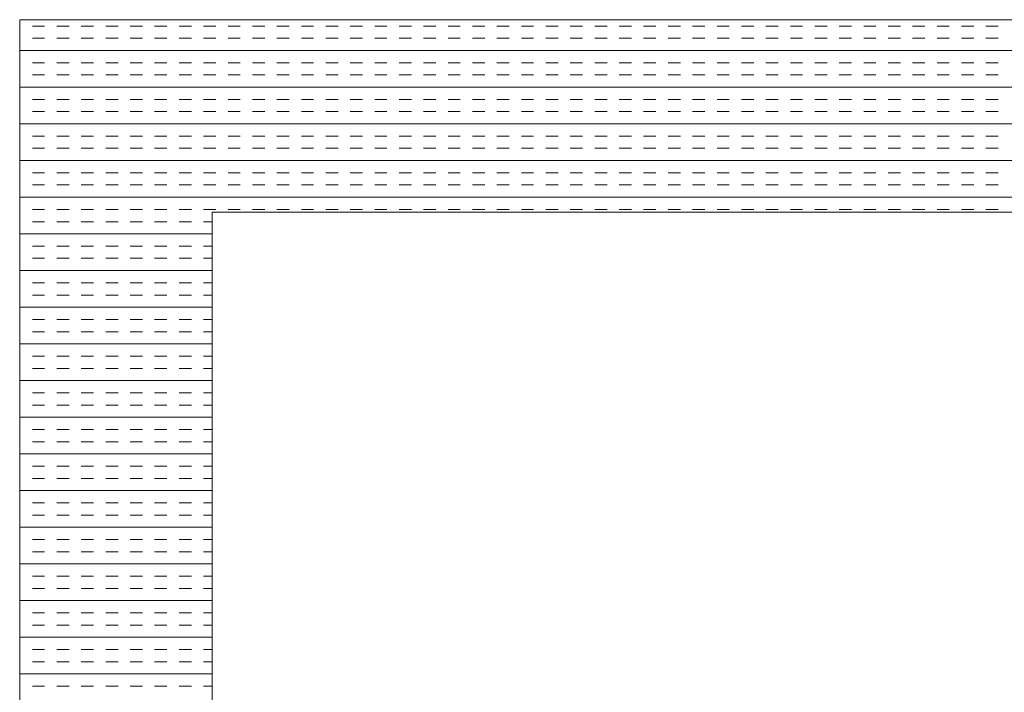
# Model space of a CAD drawing. Extents: x 3940905 to 4145695, y 925352 to 1109797.
# Tile 603 of 656: x 4013860 to 4014116, y 1100477 to 1100652. Entities that reach past the tile are written whole.
import ezdxf

# ---------------------------------------------------------------- set-up
doc = ezdxf.new("R2010")
doc.units = 0
doc.header["$LTSCALE"] = 750
doc.header["$MEASUREMENT"] = 0
doc.layers.add('CKD Equipments', color=252, linetype='CONTINUOUS', lineweight=0)

msp = doc.modelspace()

# ---------------------------------------------------------------- linework, layer by layer
at = {"layer": 'CKD Equipments'}
for p, q in [((4013860.36, 1100651.64), (4013860.36, 1099951.64)), ((4014678.36, 1100651.64), (4013860.36, 1100651.64)), ((4013910.36, 1100601.64), (4013910.36, 1100001.64)), ((4014628.36, 1100601.64), (4013910.36, 1100601.64))]:
    msp.add_line(p, q, dxfattribs=at)
at = {"layer": 'CKD Equipments', "color": 4, "linetype": 'Continuous'}
for p, q in [((4013860.49, 1100649.98), (4013860.36, 1100649.98)), ((4013866.84, 1100649.98), (4013863.66, 1100649.98)), ((4013873.19, 1100649.98), (4013870.01, 1100649.98)), ((4013879.54, 1100649.98), (4013876.36, 1100649.98)), ((4013885.89, 1100649.98), (4013882.71, 1100649.98)), ((4013892.24, 1100649.98), (4013889.06, 1100649.98)), ((4013898.59, 1100649.98), (4013895.41, 1100649.98)), ((4013904.94, 1100649.98), (4013901.76, 1100649.98)), ((4013911.29, 1100649.98), (4013908.11, 1100649.98)), ((4013917.64, 1100649.98), (4013914.46, 1100649.98)), ((4013923.99, 1100649.98), (4013920.81, 1100649.98)), ((4013930.34, 1100649.98), (4013927.16, 1100649.98)), ((4013936.69, 1100649.98), (4013933.51, 1100649.98)), ((4013943.04, 1100649.98), (4013939.86, 1100649.98)), ((4013949.39, 1100649.98), (4013946.21, 1100649.98)), ((4013955.74, 1100649.98), (4013952.56, 1100649.98)), ((4013962.09, 1100649.98), (4013958.91, 1100649.98)), ((4013968.44, 1100649.98), (4013965.26, 1100649.98)), ((4013974.79, 1100649.98), (4013971.61, 1100649.98)), ((4013981.14, 1100649.98), (4013977.96, 1100649.98)), ((4013987.49, 1100649.98), (4013984.31, 1100649.98)), ((4013993.84, 1100649.98), (4013990.66, 1100649.98)), ((4014000.19, 1100649.98), (4013997.01, 1100649.98)), ((4014006.54, 1100649.98), (4014003.36, 1100649.98)), ((4014012.89, 1100649.98), (4014009.71, 1100649.98)), ((4014019.24, 1100649.98), (4014016.06, 1100649.98)), ((4014025.59, 1100649.98), (4014022.41, 1100649.98)), ((4014031.94, 1100649.98), (4014028.76, 1100649.98)), ((4014038.29, 1100649.98), (4014035.11, 1100649.98)), ((4014044.64, 1100649.98), (4014041.46, 1100649.98)), ((4014050.99, 1100649.98), (4014047.81, 1100649.98)), ((4014057.34, 1100649.98), (4014054.16, 1100649.98)), ((4014063.69, 1100649.98), (4014060.51, 1100649.98)), ((4014070.04, 1100649.98), (4014066.86, 1100649.98)), ((4014076.39, 1100649.98), (4014073.21, 1100649.98)), ((4014082.74, 1100649.98), (4014079.56, 1100649.98)), ((4014089.09, 1100649.98), (4014085.91, 1100649.98)), ((4014095.44, 1100649.98), (4014092.26, 1100649.98)), ((4014101.79, 1100649.98), (4014098.61, 1100649.98)), ((4014108.14, 1100649.98), (4014104.96, 1100649.98)), ((4014114.49, 1100649.98), (4014111.31, 1100649.98)), ((4013860.49, 1100646.81), (4013860.36, 1100646.81)), ((4013866.84, 1100646.81), (4013863.66, 1100646.81)), ((4013873.19, 1100646.81), (4013870.01, 1100646.81)), ((4013879.54, 1100646.81), (4013876.36, 1100646.81)), ((4013885.89, 1100646.81), (4013882.71, 1100646.81)), ((4013892.24, 1100646.81), (4013889.06, 1100646.81)), ((4013898.59, 1100646.81), (4013895.41, 1100646.81)), ((4013904.94, 1100646.81), (4013901.76, 1100646.81)), ((4013911.29, 1100646.81), (4013908.11, 1100646.81)), ((4013917.64, 1100646.81), (4013914.46, 1100646.81)), ((4013923.99, 1100646.81), (4013920.81, 1100646.81)), ((4013930.34, 1100646.81), (4013927.16, 1100646.81)), ((4013936.69, 1100646.81), (4013933.51, 1100646.81)), ((4013943.04, 1100646.81), (4013939.86, 1100646.81)), ((4013949.39, 1100646.81), (4013946.21, 1100646.81)), ((4013955.74, 1100646.81), (4013952.56, 1100646.81)), ((4013962.09, 1100646.81), (4013958.91, 1100646.81)), ((4013968.44, 1100646.81), (4013965.26, 1100646.81)), ((4013974.79, 1100646.81), (4013971.61, 1100646.81)), ((4013981.14, 1100646.81), (4013977.96, 1100646.81)), ((4013987.49, 1100646.81), (4013984.31, 1100646.81)), ((4013993.84, 1100646.81), (4013990.66, 1100646.81)), ((4014000.19, 1100646.81), (4013997.01, 1100646.81)), ((4014006.54, 1100646.81), (4014003.36, 1100646.81)), ((4014012.89, 1100646.81), (4014009.71, 1100646.81)), ((4014019.24, 1100646.81), (4014016.06, 1100646.81)), ((4014025.59, 1100646.81), (4014022.41, 1100646.81)), ((4014031.94, 1100646.81), (4014028.76, 1100646.81)), ((4014038.29, 1100646.81), (4014035.11, 1100646.81)), ((4014044.64, 1100646.81), (4014041.46, 1100646.81)), ((4014050.99, 1100646.81), (4014047.81, 1100646.81)), ((4014057.34, 1100646.81), (4014054.16, 1100646.81)), ((4014063.69, 1100646.81), (4014060.51, 1100646.81)), ((4014070.04, 1100646.81), (4014066.86, 1100646.81)), ((4014076.39, 1100646.81), (4014073.21, 1100646.81)), ((4014082.74, 1100646.81), (4014079.56, 1100646.81)), ((4014089.09, 1100646.81), (4014085.91, 1100646.81)), ((4014095.44, 1100646.81), (4014092.26, 1100646.81)), ((4014101.79, 1100646.81), (4014098.61, 1100646.81)), ((4014108.14, 1100646.81), (4014104.96, 1100646.81)), ((4014114.49, 1100646.81), (4014111.31, 1100646.81)), ((4014678.36, 1100643.63), (4013860.36, 1100643.63)), ((4013860.49, 1100640.46), (4013860.36, 1100640.46)), ((4013866.84, 1100640.46), (4013863.66, 1100640.46)), ((4013873.19, 1100640.46), (4013870.01, 1100640.46)), ((4013879.54, 1100640.46), (4013876.36, 1100640.46)), ((4013885.89, 1100640.46), (4013882.71, 1100640.46)), ((4013892.24, 1100640.46), (4013889.06, 1100640.46)), ((4013898.59, 1100640.46), (4013895.41, 1100640.46)), ((4013904.94, 1100640.46), (4013901.76, 1100640.46)), ((4013911.29, 1100640.46), (4013908.11, 1100640.46)), ((4013917.64, 1100640.46), (4013914.46, 1100640.46)), ((4013923.99, 1100640.46), (4013920.81, 1100640.46)), ((4013930.34, 1100640.46), (4013927.16, 1100640.46)), ((4013936.69, 1100640.46), (4013933.51, 1100640.46)), ((4013943.04, 1100640.46), (4013939.86, 1100640.46)), ((4013949.39, 1100640.46), (4013946.21, 1100640.46)), ((4013955.74, 1100640.46), (4013952.56, 1100640.46)), ((4013962.09, 1100640.46), (4013958.91, 1100640.46)), ((4013968.44, 1100640.46), (4013965.26, 1100640.46)), ((4013974.79, 1100640.46), (4013971.61, 1100640.46)), ((4013981.14, 1100640.46), (4013977.96, 1100640.46)), ((4013987.49, 1100640.46), (4013984.31, 1100640.46)), ((4013993.84, 1100640.46), (4013990.66, 1100640.46)), ((4014000.19, 1100640.46), (4013997.01, 1100640.46)), ((4014006.54, 1100640.46), (4014003.36, 1100640.46)), ((4014012.89, 1100640.46), (4014009.71, 1100640.46)), ((4014019.24, 1100640.46), (4014016.06, 1100640.46)), ((4014025.59, 1100640.46), (4014022.41, 1100640.46)), ((4014031.94, 1100640.46), (4014028.76, 1100640.46)), ((4014038.29, 1100640.46), (4014035.11, 1100640.46)), ((4014044.64, 1100640.46), (4014041.46, 1100640.46)), ((4014050.99, 1100640.46), (4014047.81, 1100640.46)), ((4014057.34, 1100640.46), (4014054.16, 1100640.46)), ((4014063.69, 1100640.46), (4014060.51, 1100640.46)), ((4014070.04, 1100640.46), (4014066.86, 1100640.46)), ((4014076.39, 1100640.46), (4014073.21, 1100640.46)), ((4014082.74, 1100640.46), (4014079.56, 1100640.46)), ((4014089.09, 1100640.46), (4014085.91, 1100640.46)), ((4014095.44, 1100640.46), (4014092.26, 1100640.46)), ((4014101.79, 1100640.46), (4014098.61, 1100640.46)), ((4014108.14, 1100640.46), (4014104.96, 1100640.46)), ((4014114.49, 1100640.46), (4014111.31, 1100640.46)), ((4013860.49, 1100637.28), (4013860.36, 1100637.28)), ((4013866.84, 1100637.28), (4013863.66, 1100637.28)), ((4013873.19, 1100637.28), (4013870.01, 1100637.28)), ((4013879.54, 1100637.28), (4013876.36, 1100637.28)), ((4013885.89, 1100637.28), (4013882.71, 1100637.28)), ((4013892.24, 1100637.28), (4013889.06, 1100637.28)), ((4013898.59, 1100637.28), (4013895.41, 1100637.28)), ((4013904.94, 1100637.28), (4013901.76, 1100637.28)), ((4013911.29, 1100637.28), (4013908.11, 1100637.28)), ((4013917.64, 1100637.28), (4013914.46, 1100637.28)), ((4013923.99, 1100637.28), (4013920.81, 1100637.28)), ((4013930.34, 1100637.28), (4013927.16, 1100637.28)), ((4013936.69, 1100637.28), (4013933.51, 1100637.28)), ((4013943.04, 1100637.28), (4013939.86, 1100637.28)), ((4013949.39, 1100637.28), (4013946.21, 1100637.28)), ((4013955.74, 1100637.28), (4013952.56, 1100637.28)), ((4013962.09, 1100637.28), (4013958.91, 1100637.28)), ((4013968.44, 1100637.28), (4013965.26, 1100637.28)), ((4013974.79, 1100637.28), (4013971.61, 1100637.28)), ((4013981.14, 1100637.28), (4013977.96, 1100637.28)), ((4013987.49, 1100637.28), (4013984.31, 1100637.28)), ((4013993.84, 1100637.28), (4013990.66, 1100637.28)), ((4014000.19, 1100637.28), (4013997.01, 1100637.28)), ((4014006.54, 1100637.28), (4014003.36, 1100637.28)), ((4014012.89, 1100637.28), (4014009.71, 1100637.28)), ((4014019.24, 1100637.28), (4014016.06, 1100637.28)), ((4014025.59, 1100637.28), (4014022.41, 1100637.28)), ((4014031.94, 1100637.28), (4014028.76, 1100637.28)), ((4014038.29, 1100637.28), (4014035.11, 1100637.28)), ((4014044.64, 1100637.28), (4014041.46, 1100637.28)), ((4014050.99, 1100637.28), (4014047.81, 1100637.28)), ((4014057.34, 1100637.28), (4014054.16, 1100637.28)), ((4014063.69, 1100637.28), (4014060.51, 1100637.28)), ((4014070.04, 1100637.28), (4014066.86, 1100637.28)), ((4014076.39, 1100637.28), (4014073.21, 1100637.28)), ((4014082.74, 1100637.28), (4014079.56, 1100637.28)), ((4014089.09, 1100637.28), (4014085.91, 1100637.28)), ((4014095.44, 1100637.28), (4014092.26, 1100637.28)), ((4014101.79, 1100637.28), (4014098.61, 1100637.28)), ((4014108.14, 1100637.28), (4014104.96, 1100637.28)), ((4014114.49, 1100637.28), (4014111.31, 1100637.28)), ((4014678.36, 1100634.11), (4013860.36, 1100634.11)), ((4013860.49, 1100630.93), (4013860.36, 1100630.93)), ((4013866.84, 1100630.93), (4013863.66, 1100630.93)), ((4013873.19, 1100630.93), (4013870.01, 1100630.93)), ((4013879.54, 1100630.93), (4013876.36, 1100630.93)), ((4013885.89, 1100630.93), (4013882.71, 1100630.93)), ((4013892.24, 1100630.93), (4013889.06, 1100630.93)), ((4013898.59, 1100630.93), (4013895.41, 1100630.93)), ((4013904.94, 1100630.93), (4013901.76, 1100630.93)), ((4013911.29, 1100630.93), (4013908.11, 1100630.93)), ((4013917.64, 1100630.93), (4013914.46, 1100630.93)), ((4013923.99, 1100630.93), (4013920.81, 1100630.93)), ((4013930.34, 1100630.93), (4013927.16, 1100630.93)), ((4013936.69, 1100630.93), (4013933.51, 1100630.93)), ((4013943.04, 1100630.93), (4013939.86, 1100630.93)), ((4013949.39, 1100630.93), (4013946.21, 1100630.93)), ((4013955.74, 1100630.93), (4013952.56, 1100630.93)), ((4013962.09, 1100630.93), (4013958.91, 1100630.93)), ((4013968.44, 1100630.93), (4013965.26, 1100630.93)), ((4013974.79, 1100630.93), (4013971.61, 1100630.93)), ((4013981.14, 1100630.93), (4013977.96, 1100630.93)), ((4013987.49, 1100630.93), (4013984.31, 1100630.93)), ((4013993.84, 1100630.93), (4013990.66, 1100630.93)), ((4014000.19, 1100630.93), (4013997.01, 1100630.93)), ((4014006.54, 1100630.93), (4014003.36, 1100630.93)), ((4014012.89, 1100630.93), (4014009.71, 1100630.93)), ((4014019.24, 1100630.93), (4014016.06, 1100630.93)), ((4014025.59, 1100630.93), (4014022.41, 1100630.93)), ((4014031.94, 1100630.93), (4014028.76, 1100630.93)), ((4014038.29, 1100630.93), (4014035.11, 1100630.93)), ((4014044.64, 1100630.93), (4014041.46, 1100630.93)), ((4014050.99, 1100630.93), (4014047.81, 1100630.93)), ((4014057.34, 1100630.93), (4014054.16, 1100630.93)), ((4014063.69, 1100630.93), (4014060.51, 1100630.93)), ((4014070.04, 1100630.93), (4014066.86, 1100630.93)), ((4014076.39, 1100630.93), (4014073.21, 1100630.93)), ((4014082.74, 1100630.93), (4014079.56, 1100630.93)), ((4014089.09, 1100630.93), (4014085.91, 1100630.93)), ((4014095.44, 1100630.93), (4014092.26, 1100630.93)), ((4014101.79, 1100630.93), (4014098.61, 1100630.93)), ((4014108.14, 1100630.93), (4014104.96, 1100630.93)), ((4014114.49, 1100630.93), (4014111.31, 1100630.93)), ((4013860.49, 1100627.76), (4013860.36, 1100627.76)), ((4013866.84, 1100627.76), (4013863.66, 1100627.76)), ((4013873.19, 1100627.76), (4013870.01, 1100627.76)), ((4013879.54, 1100627.76), (4013876.36, 1100627.76)), ((4013885.89, 1100627.76), (4013882.71, 1100627.76)), ((4013892.24, 1100627.76), (4013889.06, 1100627.76)), ((4013898.59, 1100627.76), (4013895.41, 1100627.76)), ((4013904.94, 1100627.76), (4013901.76, 1100627.76)), ((4013911.29, 1100627.76), (4013908.11, 1100627.76)), ((4013917.64, 1100627.76), (4013914.46, 1100627.76)), ((4013923.99, 1100627.76), (4013920.81, 1100627.76)), ((4013930.34, 1100627.76), (4013927.16, 1100627.76)), ((4013936.69, 1100627.76), (4013933.51, 1100627.76)), ((4013943.04, 1100627.76), (4013939.86, 1100627.76)), ((4013949.39, 1100627.76), (4013946.21, 1100627.76)), ((4013955.74, 1100627.76), (4013952.56, 1100627.76)), ((4013962.09, 1100627.76), (4013958.91, 1100627.76)), ((4013968.44, 1100627.76), (4013965.26, 1100627.76)), ((4013974.79, 1100627.76), (4013971.61, 1100627.76)), ((4013981.14, 1100627.76), (4013977.96, 1100627.76)), ((4013987.49, 1100627.76), (4013984.31, 1100627.76)), ((4013993.84, 1100627.76), (4013990.66, 1100627.76)), ((4014000.19, 1100627.76), (4013997.01, 1100627.76)), ((4014006.54, 1100627.76), (4014003.36, 1100627.76)), ((4014012.89, 1100627.76), (4014009.71, 1100627.76)), ((4014019.24, 1100627.76), (4014016.06, 1100627.76)), ((4014025.59, 1100627.76), (4014022.41, 1100627.76)), ((4014031.94, 1100627.76), (4014028.76, 1100627.76)), ((4014038.29, 1100627.76), (4014035.11, 1100627.76)), ((4014044.64, 1100627.76), (4014041.46, 1100627.76)), ((4014050.99, 1100627.76), (4014047.81, 1100627.76)), ((4014057.34, 1100627.76), (4014054.16, 1100627.76)), ((4014063.69, 1100627.76), (4014060.51, 1100627.76)), ((4014070.04, 1100627.76), (4014066.86, 1100627.76)), ((4014076.39, 1100627.76), (4014073.21, 1100627.76)), ((4014082.74, 1100627.76), (4014079.56, 1100627.76)), ((4014089.09, 1100627.76), (4014085.91, 1100627.76)), ((4014095.44, 1100627.76), (4014092.26, 1100627.76)), ((4014101.79, 1100627.76), (4014098.61, 1100627.76)), ((4014108.14, 1100627.76), (4014104.96, 1100627.76)), ((4014114.49, 1100627.76), (4014111.31, 1100627.76)), ((4014678.36, 1100624.58), (4013860.36, 1100624.58)), ((4013860.49, 1100621.41), (4013860.36, 1100621.41)), ((4013866.84, 1100621.41), (4013863.66, 1100621.41)), ((4013873.19, 1100621.41), (4013870.01, 1100621.41)), ((4013879.54, 1100621.41), (4013876.36, 1100621.41)), ((4013885.89, 1100621.41), (4013882.71, 1100621.41)), ((4013892.24, 1100621.41), (4013889.06, 1100621.41)), ((4013898.59, 1100621.41), (4013895.41, 1100621.41)), ((4013904.94, 1100621.41), (4013901.76, 1100621.41)), ((4013911.29, 1100621.41), (4013908.11, 1100621.41)), ((4013917.64, 1100621.41), (4013914.46, 1100621.41)), ((4013923.99, 1100621.41), (4013920.81, 1100621.41)), ((4013930.34, 1100621.41), (4013927.16, 1100621.41)), ((4013936.69, 1100621.41), (4013933.51, 1100621.41)), ((4013943.04, 1100621.41), (4013939.86, 1100621.41)), ((4013949.39, 1100621.41), (4013946.21, 1100621.41)), ((4013955.74, 1100621.41), (4013952.56, 1100621.41)), ((4013962.09, 1100621.41), (4013958.91, 1100621.41)), ((4013968.44, 1100621.41), (4013965.26, 1100621.41)), ((4013974.79, 1100621.41), (4013971.61, 1100621.41)), ((4013981.14, 1100621.41), (4013977.96, 1100621.41)), ((4013987.49, 1100621.41), (4013984.31, 1100621.41)), ((4013993.84, 1100621.41), (4013990.66, 1100621.41)), ((4014000.19, 1100621.41), (4013997.01, 1100621.41)), ((4014006.54, 1100621.41), (4014003.36, 1100621.41)), ((4014012.89, 1100621.41), (4014009.71, 1100621.41)), ((4014019.24, 1100621.41), (4014016.06, 1100621.41)), ((4014025.59, 1100621.41), (4014022.41, 1100621.41)), ((4014031.94, 1100621.41), (4014028.76, 1100621.41)), ((4014038.29, 1100621.41), (4014035.11, 1100621.41)), ((4014044.64, 1100621.41), (4014041.46, 1100621.41)), ((4014050.99, 1100621.41), (4014047.81, 1100621.41)), ((4014057.34, 1100621.41), (4014054.16, 1100621.41)), ((4014063.69, 1100621.41), (4014060.51, 1100621.41)), ((4014070.04, 1100621.41), (4014066.86, 1100621.41)), ((4014076.39, 1100621.41), (4014073.21, 1100621.41)), ((4014082.74, 1100621.41), (4014079.56, 1100621.41)), ((4014089.09, 1100621.41), (4014085.91, 1100621.41)), ((4014095.44, 1100621.41), (4014092.26, 1100621.41)), ((4014101.79, 1100621.41), (4014098.61, 1100621.41)), ((4014108.14, 1100621.41), (4014104.96, 1100621.41)), ((4014114.49, 1100621.41), (4014111.31, 1100621.41)), ((4013860.49, 1100618.23), (4013860.36, 1100618.23)), ((4013866.84, 1100618.23), (4013863.66, 1100618.23)), ((4013873.19, 1100618.23), (4013870.01, 1100618.23)), ((4013879.54, 1100618.23), (4013876.36, 1100618.23)), ((4013885.89, 1100618.23), (4013882.71, 1100618.23)), ((4013892.24, 1100618.23), (4013889.06, 1100618.23)), ((4013898.59, 1100618.23), (4013895.41, 1100618.23)), ((4013904.94, 1100618.23), (4013901.76, 1100618.23)), ((4013911.29, 1100618.23), (4013908.11, 1100618.23)), ((4013917.64, 1100618.23), (4013914.46, 1100618.23)), ((4013923.99, 1100618.23), (4013920.81, 1100618.23)), ((4013930.34, 1100618.23), (4013927.16, 1100618.23)), ((4013936.69, 1100618.23), (4013933.51, 1100618.23)), ((4013943.04, 1100618.23), (4013939.86, 1100618.23)), ((4013949.39, 1100618.23), (4013946.21, 1100618.23)), ((4013955.74, 1100618.23), (4013952.56, 1100618.23)), ((4013962.09, 1100618.23), (4013958.91, 1100618.23)), ((4013968.44, 1100618.23), (4013965.26, 1100618.23)), ((4013974.79, 1100618.23), (4013971.61, 1100618.23)), ((4013981.14, 1100618.23), (4013977.96, 1100618.23)), ((4013987.49, 1100618.23), (4013984.31, 1100618.23)), ((4013993.84, 1100618.23), (4013990.66, 1100618.23)), ((4014000.19, 1100618.23), (4013997.01, 1100618.23)), ((4014006.54, 1100618.23), (4014003.36, 1100618.23)), ((4014012.89, 1100618.23), (4014009.71, 1100618.23)), ((4014019.24, 1100618.23), (4014016.06, 1100618.23)), ((4014025.59, 1100618.23), (4014022.41, 1100618.23)), ((4014031.94, 1100618.23), (4014028.76, 1100618.23)), ((4014038.29, 1100618.23), (4014035.11, 1100618.23)), ((4014044.64, 1100618.23), (4014041.46, 1100618.23)), ((4014050.99, 1100618.23), (4014047.81, 1100618.23)), ((4014057.34, 1100618.23), (4014054.16, 1100618.23)), ((4014063.69, 1100618.23), (4014060.51, 1100618.23)), ((4014070.04, 1100618.23), (4014066.86, 1100618.23)), ((4014076.39, 1100618.23), (4014073.21, 1100618.23)), ((4014082.74, 1100618.23), (4014079.56, 1100618.23)), ((4014089.09, 1100618.23), (4014085.91, 1100618.23)), ((4014095.44, 1100618.23), (4014092.26, 1100618.23)), ((4014101.79, 1100618.23), (4014098.61, 1100618.23)), ((4014108.14, 1100618.23), (4014104.96, 1100618.23)), ((4014114.49, 1100618.23), (4014111.31, 1100618.23)), ((4014678.36, 1100615.06), (4013860.36, 1100615.06)), ((4013860.49, 1100611.88), (4013860.36, 1100611.88)), ((4013866.84, 1100611.88), (4013863.66, 1100611.88)), ((4013873.19, 1100611.88), (4013870.01, 1100611.88)), ((4013879.54, 1100611.88), (4013876.36, 1100611.88)), ((4013885.89, 1100611.88), (4013882.71, 1100611.88)), ((4013892.24, 1100611.88), (4013889.06, 1100611.88)), ((4013898.59, 1100611.88), (4013895.41, 1100611.88)), ((4013904.94, 1100611.88), (4013901.76, 1100611.88)), ((4013911.29, 1100611.88), (4013908.11, 1100611.88)), ((4013917.64, 1100611.88), (4013914.46, 1100611.88)), ((4013923.99, 1100611.88), (4013920.81, 1100611.88)), ((4013930.34, 1100611.88), (4013927.16, 1100611.88)), ((4013936.69, 1100611.88), (4013933.51, 1100611.88)), ((4013943.04, 1100611.88), (4013939.86, 1100611.88)), ((4013949.39, 1100611.88), (4013946.21, 1100611.88)), ((4013955.74, 1100611.88), (4013952.56, 1100611.88)), ((4013962.09, 1100611.88), (4013958.91, 1100611.88)), ((4013968.44, 1100611.88), (4013965.26, 1100611.88)), ((4013974.79, 1100611.88), (4013971.61, 1100611.88)), ((4013981.14, 1100611.88), (4013977.96, 1100611.88)), ((4013987.49, 1100611.88), (4013984.31, 1100611.88)), ((4013993.84, 1100611.88), (4013990.66, 1100611.88)), ((4014000.19, 1100611.88), (4013997.01, 1100611.88)), ((4014006.54, 1100611.88), (4014003.36, 1100611.88)), ((4014012.89, 1100611.88), (4014009.71, 1100611.88)), ((4014019.24, 1100611.88), (4014016.06, 1100611.88)), ((4014025.59, 1100611.88), (4014022.41, 1100611.88)), ((4014031.94, 1100611.88), (4014028.76, 1100611.88)), ((4014038.29, 1100611.88), (4014035.11, 1100611.88)), ((4014044.64, 1100611.88), (4014041.46, 1100611.88)), ((4014050.99, 1100611.88), (4014047.81, 1100611.88)), ((4014057.34, 1100611.88), (4014054.16, 1100611.88)), ((4014063.69, 1100611.88), (4014060.51, 1100611.88)), ((4014070.04, 1100611.88), (4014066.86, 1100611.88)), ((4014076.39, 1100611.88), (4014073.21, 1100611.88)), ((4014082.74, 1100611.88), (4014079.56, 1100611.88)), ((4014089.09, 1100611.88), (4014085.91, 1100611.88)), ((4014095.44, 1100611.88), (4014092.26, 1100611.88)), ((4014101.79, 1100611.88), (4014098.61, 1100611.88)), ((4014108.14, 1100611.88), (4014104.96, 1100611.88)), ((4014114.49, 1100611.88), (4014111.31, 1100611.88)), ((4013860.49, 1100608.71), (4013860.36, 1100608.71)), ((4013866.84, 1100608.71), (4013863.66, 1100608.71)), ((4013873.19, 1100608.71), (4013870.01, 1100608.71)), ((4013879.54, 1100608.71), (4013876.36, 1100608.71)), ((4013885.89, 1100608.71), (4013882.71, 1100608.71)), ((4013892.24, 1100608.71), (4013889.06, 1100608.71)), ((4013898.59, 1100608.71), (4013895.41, 1100608.71)), ((4013904.94, 1100608.71), (4013901.76, 1100608.71)), ((4013911.29, 1100608.71), (4013908.11, 1100608.71)), ((4013917.64, 1100608.71), (4013914.46, 1100608.71)), ((4013923.99, 1100608.71), (4013920.81, 1100608.71)), ((4013930.34, 1100608.71), (4013927.16, 1100608.71)), ((4013936.69, 1100608.71), (4013933.51, 1100608.71)), ((4013943.04, 1100608.71), (4013939.86, 1100608.71)), ((4013949.39, 1100608.71), (4013946.21, 1100608.71)), ((4013955.74, 1100608.71), (4013952.56, 1100608.71)), ((4013962.09, 1100608.71), (4013958.91, 1100608.71)), ((4013968.44, 1100608.71), (4013965.26, 1100608.71)), ((4013974.79, 1100608.71), (4013971.61, 1100608.71)), ((4013981.14, 1100608.71), (4013977.96, 1100608.71)), ((4013987.49, 1100608.71), (4013984.31, 1100608.71)), ((4013993.84, 1100608.71), (4013990.66, 1100608.71)), ((4014000.19, 1100608.71), (4013997.01, 1100608.71)), ((4014006.54, 1100608.71), (4014003.36, 1100608.71)), ((4014012.89, 1100608.71), (4014009.71, 1100608.71)), ((4014019.24, 1100608.71), (4014016.06, 1100608.71)), ((4014025.59, 1100608.71), (4014022.41, 1100608.71)), ((4014031.94, 1100608.71), (4014028.76, 1100608.71)), ((4014038.29, 1100608.71), (4014035.11, 1100608.71)), ((4014044.64, 1100608.71), (4014041.46, 1100608.71)), ((4014050.99, 1100608.71), (4014047.81, 1100608.71)), ((4014057.34, 1100608.71), (4014054.16, 1100608.71)), ((4014063.69, 1100608.71), (4014060.51, 1100608.71)), ((4014070.04, 1100608.71), (4014066.86, 1100608.71)), ((4014076.39, 1100608.71), (4014073.21, 1100608.71)), ((4014082.74, 1100608.71), (4014079.56, 1100608.71)), ((4014089.09, 1100608.71), (4014085.91, 1100608.71)), ((4014095.44, 1100608.71), (4014092.26, 1100608.71)), ((4014101.79, 1100608.71), (4014098.61, 1100608.71)), ((4014108.14, 1100608.71), (4014104.96, 1100608.71)), ((4014114.49, 1100608.71), (4014111.31, 1100608.71)), ((4014678.36, 1100605.53), (4013860.36, 1100605.53)), ((4013860.49, 1100602.36), (4013860.36, 1100602.36)), ((4013866.84, 1100602.36), (4013863.66, 1100602.36)), ((4013873.19, 1100602.36), (4013870.01, 1100602.36)), ((4013879.54, 1100602.36), (4013876.36, 1100602.36)), ((4013885.89, 1100602.36), (4013882.71, 1100602.36)), ((4013892.24, 1100602.36), (4013889.06, 1100602.36)), ((4013898.59, 1100602.36), (4013895.41, 1100602.36)), ((4013904.94, 1100602.36), (4013901.76, 1100602.36)), ((4013911.29, 1100602.36), (4013908.11, 1100602.36)), ((4013917.64, 1100602.36), (4013914.46, 1100602.36)), ((4013923.99, 1100602.36), (4013920.81, 1100602.36)), ((4013930.34, 1100602.36), (4013927.16, 1100602.36)), ((4013936.69, 1100602.36), (4013933.51, 1100602.36)), ((4013943.04, 1100602.36), (4013939.86, 1100602.36)), ((4013949.39, 1100602.36), (4013946.21, 1100602.36)), ((4013955.74, 1100602.36), (4013952.56, 1100602.36)), ((4013962.09, 1100602.36), (4013958.91, 1100602.36)), ((4013968.44, 1100602.36), (4013965.26, 1100602.36)), ((4013974.79, 1100602.36), (4013971.61, 1100602.36)), ((4013981.14, 1100602.36), (4013977.96, 1100602.36)), ((4013987.49, 1100602.36), (4013984.31, 1100602.36)), ((4013993.84, 1100602.36), (4013990.66, 1100602.36)), ((4014000.19, 1100602.36), (4013997.01, 1100602.36)), ((4014006.54, 1100602.36), (4014003.36, 1100602.36)), ((4014012.89, 1100602.36), (4014009.71, 1100602.36)), ((4014019.24, 1100602.36), (4014016.06, 1100602.36)), ((4014025.59, 1100602.36), (4014022.41, 1100602.36)), ((4014031.94, 1100602.36), (4014028.76, 1100602.36)), ((4014038.29, 1100602.36), (4014035.11, 1100602.36)), ((4014044.64, 1100602.36), (4014041.46, 1100602.36)), ((4014050.99, 1100602.36), (4014047.81, 1100602.36)), ((4014057.34, 1100602.36), (4014054.16, 1100602.36)), ((4014063.69, 1100602.36), (4014060.51, 1100602.36)), ((4014070.04, 1100602.36), (4014066.86, 1100602.36)), ((4014076.39, 1100602.36), (4014073.21, 1100602.36)), ((4014082.74, 1100602.36), (4014079.56, 1100602.36)), ((4014089.09, 1100602.36), (4014085.91, 1100602.36)), ((4014095.44, 1100602.36), (4014092.26, 1100602.36)), ((4014101.79, 1100602.36), (4014098.61, 1100602.36)), ((4014108.14, 1100602.36), (4014104.96, 1100602.36)), ((4014114.49, 1100602.36), (4014111.31, 1100602.36)), ((4013860.49, 1100599.18), (4013860.36, 1100599.18)), ((4013866.84, 1100599.18), (4013863.66, 1100599.18)), ((4013873.19, 1100599.18), (4013870.01, 1100599.18)), ((4013879.54, 1100599.18), (4013876.36, 1100599.18)), ((4013885.89, 1100599.18), (4013882.71, 1100599.18)), ((4013892.24, 1100599.18), (4013889.06, 1100599.18)), ((4013898.59, 1100599.18), (4013895.41, 1100599.18)), ((4013904.94, 1100599.18), (4013901.76, 1100599.18)), ((4013910.36, 1100599.18), (4013908.11, 1100599.18)), ((4013910.36, 1100596.01), (4013860.36, 1100596.01)), ((4013860.49, 1100592.83), (4013860.36, 1100592.83)), ((4013866.84, 1100592.83), (4013863.66, 1100592.83)), ((4013873.19, 1100592.83), (4013870.01, 1100592.83)), ((4013879.54, 1100592.83), (4013876.36, 1100592.83)), ((4013885.89, 1100592.83), (4013882.71, 1100592.83)), ((4013892.24, 1100592.83), (4013889.06, 1100592.83)), ((4013898.59, 1100592.83), (4013895.41, 1100592.83)), ((4013904.94, 1100592.83), (4013901.76, 1100592.83)), ((4013910.36, 1100592.83), (4013908.11, 1100592.83)), ((4013860.49, 1100589.66), (4013860.36, 1100589.66)), ((4013866.84, 1100589.66), (4013863.66, 1100589.66)), ((4013873.19, 1100589.66), (4013870.01, 1100589.66)), ((4013879.54, 1100589.66), (4013876.36, 1100589.66)), ((4013885.89, 1100589.66), (4013882.71, 1100589.66)), ((4013892.24, 1100589.66), (4013889.06, 1100589.66)), ((4013898.59, 1100589.66), (4013895.41, 1100589.66)), ((4013904.94, 1100589.66), (4013901.76, 1100589.66)), ((4013910.36, 1100589.66), (4013908.11, 1100589.66)), ((4013910.36, 1100586.48), (4013860.36, 1100586.48)), ((4013860.49, 1100583.31), (4013860.36, 1100583.31)), ((4013866.84, 1100583.31), (4013863.66, 1100583.31)), ((4013873.19, 1100583.31), (4013870.01, 1100583.31)), ((4013879.54, 1100583.31), (4013876.36, 1100583.31)), ((4013885.89, 1100583.31), (4013882.71, 1100583.31)), ((4013892.24, 1100583.31), (4013889.06, 1100583.31)), ((4013898.59, 1100583.31), (4013895.41, 1100583.31)), ((4013904.94, 1100583.31), (4013901.76, 1100583.31)), ((4013910.36, 1100583.31), (4013908.11, 1100583.31)), ((4013860.49, 1100580.13), (4013860.36, 1100580.13)), ((4013866.84, 1100580.13), (4013863.66, 1100580.13)), ((4013873.19, 1100580.13), (4013870.01, 1100580.13)), ((4013879.54, 1100580.13), (4013876.36, 1100580.13)), ((4013885.89, 1100580.13), (4013882.71, 1100580.13)), ((4013892.24, 1100580.13), (4013889.06, 1100580.13)), ((4013898.59, 1100580.13), (4013895.41, 1100580.13)), ((4013904.94, 1100580.13), (4013901.76, 1100580.13)), ((4013910.36, 1100580.13), (4013908.11, 1100580.13)), ((4013910.36, 1100576.96), (4013860.36, 1100576.96)), ((4013860.49, 1100573.78), (4013860.36, 1100573.78)), ((4013866.84, 1100573.78), (4013863.66, 1100573.78)), ((4013873.19, 1100573.78), (4013870.01, 1100573.78)), ((4013879.54, 1100573.78), (4013876.36, 1100573.78)), ((4013885.89, 1100573.78), (4013882.71, 1100573.78)), ((4013892.24, 1100573.78), (4013889.06, 1100573.78)), ((4013898.59, 1100573.78), (4013895.41, 1100573.78)), ((4013904.94, 1100573.78), (4013901.76, 1100573.78)), ((4013910.36, 1100573.78), (4013908.11, 1100573.78)), ((4013860.49, 1100570.61), (4013860.36, 1100570.61)), ((4013866.84, 1100570.61), (4013863.66, 1100570.61)), ((4013873.19, 1100570.61), (4013870.01, 1100570.61)), ((4013879.54, 1100570.61), (4013876.36, 1100570.61)), ((4013885.89, 1100570.61), (4013882.71, 1100570.61)), ((4013892.24, 1100570.61), (4013889.06, 1100570.61)), ((4013898.59, 1100570.61), (4013895.41, 1100570.61)), ((4013904.94, 1100570.61), (4013901.76, 1100570.61)), ((4013910.36, 1100570.61), (4013908.11, 1100570.61)), ((4013910.36, 1100567.43), (4013860.36, 1100567.43)), ((4013860.49, 1100564.26), (4013860.36, 1100564.26)), ((4013866.84, 1100564.26), (4013863.66, 1100564.26)), ((4013873.19, 1100564.26), (4013870.01, 1100564.26)), ((4013879.54, 1100564.26), (4013876.36, 1100564.26)), ((4013885.89, 1100564.26), (4013882.71, 1100564.26)), ((4013892.24, 1100564.26), (4013889.06, 1100564.26)), ((4013898.59, 1100564.26), (4013895.41, 1100564.26)), ((4013904.94, 1100564.26), (4013901.76, 1100564.26)), ((4013910.36, 1100564.26), (4013908.11, 1100564.26)), ((4013860.49, 1100561.08), (4013860.36, 1100561.08)), ((4013866.84, 1100561.08), (4013863.66, 1100561.08)), ((4013873.19, 1100561.08), (4013870.01, 1100561.08)), ((4013879.54, 1100561.08), (4013876.36, 1100561.08)), ((4013885.89, 1100561.08), (4013882.71, 1100561.08)), ((4013892.24, 1100561.08), (4013889.06, 1100561.08)), ((4013898.59, 1100561.08), (4013895.41, 1100561.08)), ((4013904.94, 1100561.08), (4013901.76, 1100561.08)), ((4013910.36, 1100561.08), (4013908.11, 1100561.08)), ((4013910.36, 1100557.91), (4013860.36, 1100557.91)), ((4013860.49, 1100554.73), (4013860.36, 1100554.73)), ((4013866.84, 1100554.73), (4013863.66, 1100554.73)), ((4013873.19, 1100554.73), (4013870.01, 1100554.73)), ((4013879.54, 1100554.73), (4013876.36, 1100554.73)), ((4013885.89, 1100554.73), (4013882.71, 1100554.73)), ((4013892.24, 1100554.73), (4013889.06, 1100554.73)), ((4013898.59, 1100554.73), (4013895.41, 1100554.73)), ((4013904.94, 1100554.73), (4013901.76, 1100554.73)), ((4013910.36, 1100554.73), (4013908.11, 1100554.73)), ((4013860.49, 1100551.56), (4013860.36, 1100551.56)), ((4013866.84, 1100551.56), (4013863.66, 1100551.56)), ((4013873.19, 1100551.56), (4013870.01, 1100551.56)), ((4013879.54, 1100551.56), (4013876.36, 1100551.56)), ((4013885.89, 1100551.56), (4013882.71, 1100551.56)), ((4013892.24, 1100551.56), (4013889.06, 1100551.56)), ((4013898.59, 1100551.56), (4013895.41, 1100551.56)), ((4013904.94, 1100551.56), (4013901.76, 1100551.56)), ((4013910.36, 1100551.56), (4013908.11, 1100551.56)), ((4013910.36, 1100548.38), (4013860.36, 1100548.38)), ((4013860.49, 1100545.21), (4013860.36, 1100545.21)), ((4013866.84, 1100545.21), (4013863.66, 1100545.21)), ((4013873.19, 1100545.21), (4013870.01, 1100545.21)), ((4013879.54, 1100545.21), (4013876.36, 1100545.21)), ((4013885.89, 1100545.21), (4013882.71, 1100545.21)), ((4013892.24, 1100545.21), (4013889.06, 1100545.21)), ((4013898.59, 1100545.21), (4013895.41, 1100545.21)), ((4013904.94, 1100545.21), (4013901.76, 1100545.21)), ((4013910.36, 1100545.21), (4013908.11, 1100545.21)), ((4013860.49, 1100542.03), (4013860.36, 1100542.03)), ((4013866.84, 1100542.03), (4013863.66, 1100542.03)), ((4013873.19, 1100542.03), (4013870.01, 1100542.03)), ((4013879.54, 1100542.03), (4013876.36, 1100542.03)), ((4013885.89, 1100542.03), (4013882.71, 1100542.03)), ((4013892.24, 1100542.03), (4013889.06, 1100542.03)), ((4013898.59, 1100542.03), (4013895.41, 1100542.03)), ((4013904.94, 1100542.03), (4013901.76, 1100542.03)), ((4013910.36, 1100542.03), (4013908.11, 1100542.03)), ((4013910.36, 1100538.86), (4013860.36, 1100538.86)), ((4013860.49, 1100535.68), (4013860.36, 1100535.68)), ((4013866.84, 1100535.68), (4013863.66, 1100535.68)), ((4013873.19, 1100535.68), (4013870.01, 1100535.68)), ((4013879.54, 1100535.68), (4013876.36, 1100535.68)), ((4013885.89, 1100535.68), (4013882.71, 1100535.68)), ((4013892.24, 1100535.68), (4013889.06, 1100535.68)), ((4013898.59, 1100535.68), (4013895.41, 1100535.68)), ((4013904.94, 1100535.68), (4013901.76, 1100535.68)), ((4013910.36, 1100535.68), (4013908.11, 1100535.68)), ((4013860.49, 1100532.51), (4013860.36, 1100532.51)), ((4013866.84, 1100532.51), (4013863.66, 1100532.51)), ((4013873.19, 1100532.51), (4013870.01, 1100532.51)), ((4013879.54, 1100532.51), (4013876.36, 1100532.51)), ((4013885.89, 1100532.51), (4013882.71, 1100532.51)), ((4013892.24, 1100532.51), (4013889.06, 1100532.51)), ((4013898.59, 1100532.51), (4013895.41, 1100532.51)), ((4013904.94, 1100532.51), (4013901.76, 1100532.51)), ((4013910.36, 1100532.51), (4013908.11, 1100532.51)), ((4013910.36, 1100529.33), (4013860.36, 1100529.33)), ((4013860.49, 1100526.16), (4013860.36, 1100526.16)), ((4013866.84, 1100526.16), (4013863.66, 1100526.16)), ((4013873.19, 1100526.16), (4013870.01, 1100526.16)), ((4013879.54, 1100526.16), (4013876.36, 1100526.16)), ((4013885.89, 1100526.16), (4013882.71, 1100526.16)), ((4013892.24, 1100526.16), (4013889.06, 1100526.16)), ((4013898.59, 1100526.16), (4013895.41, 1100526.16)), ((4013904.94, 1100526.16), (4013901.76, 1100526.16)), ((4013910.36, 1100526.16), (4013908.11, 1100526.16)), ((4013860.49, 1100522.98), (4013860.36, 1100522.98)), ((4013866.84, 1100522.98), (4013863.66, 1100522.98)), ((4013873.19, 1100522.98), (4013870.01, 1100522.98)), ((4013879.54, 1100522.98), (4013876.36, 1100522.98)), ((4013885.89, 1100522.98), (4013882.71, 1100522.98)), ((4013892.24, 1100522.98), (4013889.06, 1100522.98)), ((4013898.59, 1100522.98), (4013895.41, 1100522.98)), ((4013904.94, 1100522.98), (4013901.76, 1100522.98)), ((4013910.36, 1100522.98), (4013908.11, 1100522.98)), ((4013910.36, 1100519.81), (4013860.36, 1100519.81)), ((4013860.49, 1100516.63), (4013860.36, 1100516.63)), ((4013866.84, 1100516.63), (4013863.66, 1100516.63)), ((4013873.19, 1100516.63), (4013870.01, 1100516.63)), ((4013879.54, 1100516.63), (4013876.36, 1100516.63)), ((4013885.89, 1100516.63), (4013882.71, 1100516.63)), ((4013892.24, 1100516.63), (4013889.06, 1100516.63)), ((4013898.59, 1100516.63), (4013895.41, 1100516.63)), ((4013904.94, 1100516.63), (4013901.76, 1100516.63)), ((4013910.36, 1100516.63), (4013908.11, 1100516.63)), ((4013860.49, 1100513.46), (4013860.36, 1100513.46)), ((4013866.84, 1100513.46), (4013863.66, 1100513.46)), ((4013873.19, 1100513.46), (4013870.01, 1100513.46)), ((4013879.54, 1100513.46), (4013876.36, 1100513.46)), ((4013885.89, 1100513.46), (4013882.71, 1100513.46)), ((4013892.24, 1100513.46), (4013889.06, 1100513.46)), ((4013898.59, 1100513.46), (4013895.41, 1100513.46)), ((4013904.94, 1100513.46), (4013901.76, 1100513.46)), ((4013910.36, 1100513.46), (4013908.11, 1100513.46)), ((4013910.36, 1100510.28), (4013860.36, 1100510.28)), ((4013860.49, 1100507.11), (4013860.36, 1100507.11)), ((4013866.84, 1100507.11), (4013863.66, 1100507.11)), ((4013873.19, 1100507.11), (4013870.01, 1100507.11)), ((4013879.54, 1100507.11), (4013876.36, 1100507.11)), ((4013885.89, 1100507.11), (4013882.71, 1100507.11)), ((4013892.24, 1100507.11), (4013889.06, 1100507.11)), ((4013898.59, 1100507.11), (4013895.41, 1100507.11)), ((4013904.94, 1100507.11), (4013901.76, 1100507.11)), ((4013910.36, 1100507.11), (4013908.11, 1100507.11)), ((4013860.49, 1100503.93), (4013860.36, 1100503.93)), ((4013866.84, 1100503.93), (4013863.66, 1100503.93)), ((4013873.19, 1100503.93), (4013870.01, 1100503.93)), ((4013879.54, 1100503.93), (4013876.36, 1100503.93)), ((4013885.89, 1100503.93), (4013882.71, 1100503.93)), ((4013892.24, 1100503.93), (4013889.06, 1100503.93)), ((4013898.59, 1100503.93), (4013895.41, 1100503.93)), ((4013904.94, 1100503.93), (4013901.76, 1100503.93)), ((4013910.36, 1100503.93), (4013908.11, 1100503.93)), ((4013910.36, 1100500.76), (4013860.36, 1100500.76)), ((4013860.49, 1100497.58), (4013860.36, 1100497.58)), ((4013866.84, 1100497.58), (4013863.66, 1100497.58)), ((4013873.19, 1100497.58), (4013870.01, 1100497.58)), ((4013879.54, 1100497.58), (4013876.36, 1100497.58)), ((4013885.89, 1100497.58), (4013882.71, 1100497.58)), ((4013892.24, 1100497.58), (4013889.06, 1100497.58)), ((4013898.59, 1100497.58), (4013895.41, 1100497.58)), ((4013904.94, 1100497.58), (4013901.76, 1100497.58)), ((4013910.36, 1100497.58), (4013908.11, 1100497.58)), ((4013860.49, 1100494.41), (4013860.36, 1100494.41)), ((4013866.84, 1100494.41), (4013863.66, 1100494.41)), ((4013873.19, 1100494.41), (4013870.01, 1100494.41)), ((4013879.54, 1100494.41), (4013876.36, 1100494.41)), ((4013885.89, 1100494.41), (4013882.71, 1100494.41)), ((4013892.24, 1100494.41), (4013889.06, 1100494.41)), ((4013898.59, 1100494.41), (4013895.41, 1100494.41)), ((4013904.94, 1100494.41), (4013901.76, 1100494.41)), ((4013910.36, 1100494.41), (4013908.11, 1100494.41)), ((4013910.36, 1100491.23), (4013860.36, 1100491.23)), ((4013860.49, 1100488.06), (4013860.36, 1100488.06)), ((4013866.84, 1100488.06), (4013863.66, 1100488.06)), ((4013873.19, 1100488.06), (4013870.01, 1100488.06)), ((4013879.54, 1100488.06), (4013876.36, 1100488.06)), ((4013885.89, 1100488.06), (4013882.71, 1100488.06)), ((4013892.24, 1100488.06), (4013889.06, 1100488.06)), ((4013898.59, 1100488.06), (4013895.41, 1100488.06)), ((4013904.94, 1100488.06), (4013901.76, 1100488.06)), ((4013910.36, 1100488.06), (4013908.11, 1100488.06)), ((4013860.49, 1100484.88), (4013860.36, 1100484.88)), ((4013866.84, 1100484.88), (4013863.66, 1100484.88)), ((4013873.19, 1100484.88), (4013870.01, 1100484.88)), ((4013879.54, 1100484.88), (4013876.36, 1100484.88)), ((4013885.89, 1100484.88), (4013882.71, 1100484.88)), ((4013892.24, 1100484.88), (4013889.06, 1100484.88)), ((4013898.59, 1100484.88), (4013895.41, 1100484.88)), ((4013904.94, 1100484.88), (4013901.76, 1100484.88)), ((4013910.36, 1100484.88), (4013908.11, 1100484.88)), ((4013910.36, 1100481.71), (4013860.36, 1100481.71)), ((4013860.49, 1100478.53), (4013860.36, 1100478.53)), ((4013866.84, 1100478.53), (4013863.66, 1100478.53)), ((4013873.19, 1100478.53), (4013870.01, 1100478.53)), ((4013879.54, 1100478.53), (4013876.36, 1100478.53)), ((4013885.89, 1100478.53), (4013882.71, 1100478.53)), ((4013892.24, 1100478.53), (4013889.06, 1100478.53)), ((4013898.59, 1100478.53), (4013895.41, 1100478.53)), ((4013904.94, 1100478.53), (4013901.76, 1100478.53)), ((4013910.36, 1100478.53), (4013908.11, 1100478.53))]:
    msp.add_line(p, q, dxfattribs=at)

doc.saveas('drawing.dxf')
